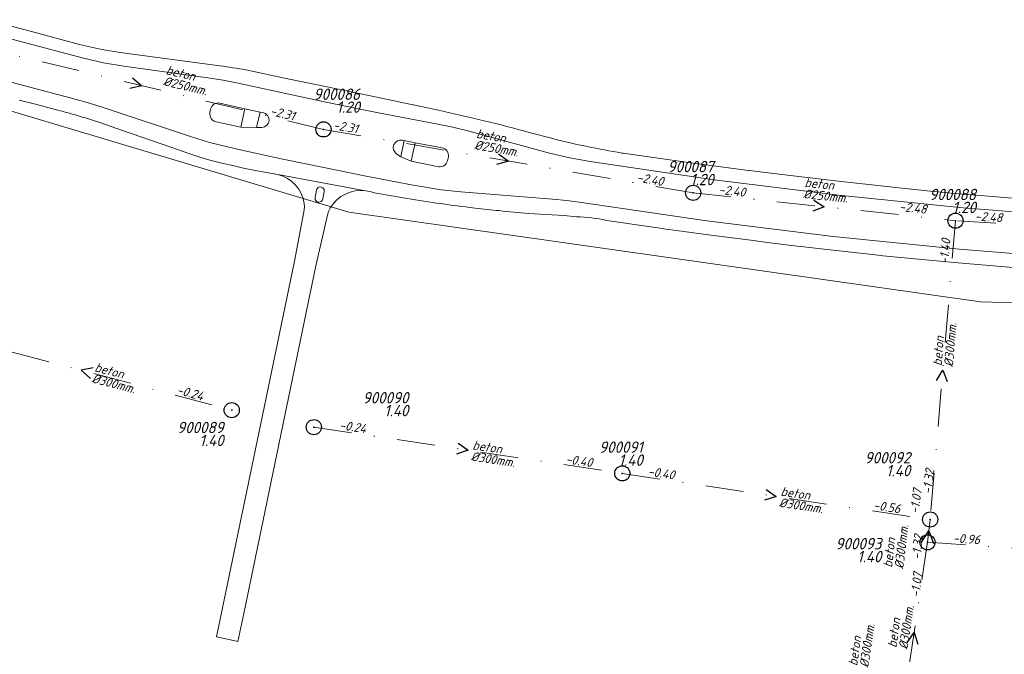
# Model space of a CAD drawing. Extents: x 148869 to 161638, y 453607 to 469810.
# Tile 632 of 656: x 154072 to 154201, y 467436 to 467520. Entities that reach past the tile are written whole.
import ezdxf
from ezdxf.enums import TextEntityAlignment as Align
from ezdxf.lldxf.tags import DXFTag

# ---------------------------------------------------------------- set-up
doc = ezdxf.new("R2010")
doc.units = 0
doc.header["$PDMODE"] = 32
doc.header["$PDSIZE"] = 2
doc.linetypes.add('RI-VWA', pattern=[11, 5, -3, 0, -3])
doc.layers.get('0').update_dxf_attribs({"linetype": 'CONTINUOUS'})
for name, color, linetype in [('B-OI-RI-BOB-T18-niet meenemen', 252, 'CONTINUOUS'), ('B-OI-RI-DIAMETER-T18-niet meenemen', 252, 'CONTINUOUS'), ('B-OI-RI-MATERIAAL-T18-niet meenemen', 252, 'CONTINUOUS'), ('B-OI-RI-STROOMRICHTING-S-niet meenemen', 252, 'CONTINUOUS'), ('B-OI-RI-VWA_PUTDEKSELHOOGTE-T25-niet meenemen', 252, 'CONTINUOUS'), ('gs dwa', 252, 'CONTINUOUS')]:
    doc.layers.add(name, color=color, linetype=linetype)
for name, color, linetype, lineweight in [('B-OI-RI-PERSLEIDING-G-niet meenemen', 190, 'RI-PERS', 18), ('B-OI-RI-VWA_TRANSPORTLEIDING-G-niet meenemen', 252, 'RI-VWA', 18), ('B-RO-VH-VERHARDING_ASFALT-GV', 251, 'CONTINUOUS', 18)]:
    doc.layers.add(name, color=color, linetype=linetype, lineweight=lineweight)
doc.styles.add('iso15', font='ISO.shx', dxfattribs={"oblique": 15})
doc.styles.add('NLCS-ISO-M750_CURSIEF', font='NLCS-ISO.ttf', dxfattribs={"oblique": 15})
tags = doc.linetypes.add('RI-PERS', pattern='A,7,-2,["P",Standard,S=1.8,R=0,X=-0.5,Y=-0.9],-2,7,-2,[102,NLCS.SHX,S=1,R=180,X=0,Y=0],-2', length=22).pattern_tags.tags
tags[6] = DXFTag(74, 10)

# ---------------------------------------------------------------- blocks, each defined once
blk = doc.blocks.new('ACMAP_ANN_TEMPLATE_diam')
at = {"color": 0, "linetype": 'ByBlock', "style": 'iso15', "oblique": 15}
blk.add_attdef('diam', (0.5, -1.3), '', height=1.2, dxfattribs=at)
blk = doc.blocks.new('ACMAP_ANN_TEMPLATE_mat')
at = {"color": 0, "linetype": 'ByBlock', "style": 'iso15', "oblique": 15}
blk.add_attdef('mat', (0.5, 0.2), '', height=1.2, dxfattribs=at)
blk = doc.blocks.new('ACMAP_ANN_TEMPLATE_nap-l')
at = {"color": 0, "linetype": 'ByBlock', "style": 'iso15', "oblique": 15}
blk.add_attdef('nap-l', (3.3, 0.2), '', height=1.2, dxfattribs=at)
blk = doc.blocks.new('ACMAP_ANN_TEMPLATE_nap-r')
at = {"color": 0, "linetype": 'ByBlock', "style": 'iso15', "oblique": 15}
blk.add_attdef('nap-r', text='', height=1.2, dxfattribs=at).set_placement((-4.1, 0.2), align=Align.RIGHT)
blk = doc.blocks.new('ACMAP_ANN_TEMPLATE_puth-dwa')
at = {"color": 0, "linetype": 'ByBlock', "style": 'iso15', "oblique": 15}
blk.add_attdef('puth-dwa', text='', height=1.5, dxfattribs=at).set_placement((2.7, 1), align=Align.RIGHT)
blk = doc.blocks.new('ACMAP_ANN_TEMPLATE_putnr-dwa')
at = {"color": 0, "linetype": 'ByBlock', "style": 'iso15', "oblique": 15}
blk.add_attdef('putnr-dwa', text='', height=1.5, dxfattribs=at).set_placement((2.7, 2.7), align=Align.RIGHT)

msp = doc.modelspace()

# ---------------------------------------------------------------- linework, layer by layer
at = {"layer": 'B-OI-RI-PERSLEIDING-G-niet meenemen'}
for p, q in [((154034.9, 467518.48), (154114.9, 467494.5)), ((154114.9, 467494.5), (154198.1, 467482.7)), ((154198.1, 467482.7), (154272.7, 467480.5))]:
    msp.add_line(p, q, dxfattribs=at)
at = {"layer": 'B-OI-RI-STROOMRICHTING-S-niet meenemen'}
for points in [[(154086.42, 467512.21), (154087.65, 467511.17), (154086.08, 467510.81)], [(154134.62, 467502.2), (154135.92, 467501.24), (154134.38, 467500.78)], [(154176.17, 467496.1), (154177.53, 467495.23), (154176.02, 467494.67)], [(154081.25, 467474.03), (154079.67, 467473.7), (154080.88, 467472.64)], [(154192.3, 467472.35), (154193.14, 467473.72), (154193.73, 467472.23)], [(154129.3, 467464.1), (154130.62, 467463.17), (154129.09, 467462.68)], [(154169.88, 467458.02), (154171.2, 467457.09), (154169.67, 467456.59)], [(154190.34, 467451.09), (154191.29, 467452.55), (154191.89, 467450.91)], [(154188.43, 467437.87), (154189.35, 467439.18), (154189.86, 467437.65)]]:
    msp.add_lwpolyline(points, dxfattribs=at)
at = {"layer": 'B-OI-RI-VWA_TRANSPORTLEIDING-G-niet meenemen'}
for p, q in [((154063.72, 467516.92), (154111.58, 467505.42)), ((154111.58, 467505.42), (154160.26, 467497.07)), ((154160.26, 467497.07), (154194.8, 467493.4)), ((154194.8, 467493.4), (154191.47, 467454.05)), ((154244.43, 467490.26), (154194.8, 467493.4)), ((154059.85, 467478.95), (154099.49, 467468.45)), ((154110.31, 467466.22), (154150.93, 467460.13)), ((154150.93, 467460.13), (154191.47, 467454.05)), ((154191.47, 467454.05), (154191.12, 467451.05)), ((154191.12, 467451.05), (154187.59, 467427.32)), ((154191.12, 467451.05), (154230.94, 467448.4))]:
    msp.add_line(p, q, dxfattribs=at)
at = {"layer": 'B-RO-VH-VERHARDING_ASFALT-GV', "flags": 128}
for points in [[(154078.47, 467516.86), (154073.8, 467518.11), (154067.77, 467519.72), (154061.75, 467521.38), (154056.02, 467523.01), (154050.72, 467524.56), (154043.33, 467526.78), (154038.79, 467528.2), (154032.94, 467530.1)], [(154212.58, 467493.79), (154195.81, 467495.11), (154179.39, 467496.77), (154163.01, 467498.79), (154146.68, 467501.17), (154144, 467501.66), (154141.36, 467502.31), (154130.59, 467505.22), (154128.62, 467505.72), (154126.63, 467506.12), (154118.83, 467507.61), (154113.37, 467508.71), (154108.01, 467509.83), (154100.35, 467511.49), (154098.35, 467511.89), (154096.35, 467512.21), (154085.3, 467513.75), (154082.61, 467514.2), (154079.96, 467514.79), (154064.02, 467518.99)], [(154064.02, 467518.99), (154079.96, 467514.79), (154082.61, 467514.2), (154085.3, 467513.75), (154096.35, 467512.21), (154098.35, 467511.89), (154100.35, 467511.49), (154108.01, 467509.83), (154113.37, 467508.71), (154118.83, 467507.61), (154126.63, 467506.12), (154128.62, 467505.72), (154130.59, 467505.22), (154141.36, 467502.31), (154144, 467501.66), (154146.68, 467501.17), (154163.01, 467498.79), (154179.39, 467496.77), (154195.81, 467495.11), (154212.58, 467493.79)], [(154097.93, 467513.78), (154084.79, 467515.55)], [(154062.75, 467513.64), (154078.89, 467509.39), (154080.75, 467508.88), (154082.58, 467508.31), (154094.04, 467504.47), (154096.55, 467503.7), (154099.09, 467503.06), (154100.83, 467502.67), (154106.23, 467501.51), (154111.64, 467500.39), (154117.18, 467499.28), (154123.6, 467498.04), (154124.48, 467497.88), (154127.07, 467497.47), (154129.68, 467497.19), (154141.72, 467496.23), (154143.63, 467496.04), (154145.54, 467495.78), (154162.08, 467493.36), (154178.68, 467491.32), (154195.31, 467489.64), (154212.3, 467488.3)], [(154212.3, 467488.3), (154195.31, 467489.64), (154178.68, 467491.32), (154162.08, 467493.36), (154145.54, 467495.78), (154143.63, 467496.04), (154141.72, 467496.23), (154129.68, 467497.19), (154127.07, 467497.47), (154124.48, 467497.88), (154123.6, 467498.04), (154117.18, 467499.28), (154111.64, 467500.39), (154106.23, 467501.51), (154100.83, 467502.67), (154099.09, 467503.06), (154096.55, 467503.7), (154094.04, 467504.47), (154082.58, 467508.31), (154080.75, 467508.88), (154078.89, 467509.39), (154062.75, 467513.64)], [(154126.73, 467507.95), (154124.65, 467508.41), (154123.42, 467508.65), (154123.34, 467508.67), (154120.88, 467509.19), (154113.78, 467510.67), (154106.67, 467512.14), (154101.35, 467513.26)], [(154071.51, 467509.28), (154073.46, 467508.77), (154076.89, 467507.87)], [(154097.92, 467508.88), (154101.23, 467508.14), (154103.22, 467507.7), (154103.6, 467507.63)], [(154096.62, 467507.63), (154096.71, 467508.08)], [(154082.25, 467506.27), (154084.98, 467505.32), (154091.6, 467503.03), (154093.71, 467502.3), (154095.15, 467501.81), (154096.6, 467501.38), (154098.2, 467500.96), (154099.83, 467500.6), (154101.04, 467500.33), (154102.58, 467500), (154104.08, 467499.74), (154105.55, 467499.46), (154111.24, 467498.42), (154117.12, 467497.35), (154117.14, 467497.35)], [(154103.47, 467505.68), (154102.76, 467505.65), (154100.71, 467505.69), (154097.46, 467506.4)], [(154141.79, 467504.2), (154138.68, 467505.03)], [(154121.98, 467504), (154122.2, 467503.95), (154123.64, 467503.66), (154127.19, 467502.99)], [(154126.76, 467500.51), (154123.11, 467501.22), (154121.76, 467501.82), (154121.2, 467502.2)], [(154203.37, 467496.28), (154195.97, 467496.88), (154195.16, 467496.94), (154191.06, 467497.34), (154186.97, 467497.76), (154178.6, 467498.68), (154171.59, 467499.51), (154167.69, 467500), (154167.63, 467500.01), (154167.55, 467500.02), (154160.25, 467500.99), (154155.63, 467501.63), (154151.02, 467502.29), (154150.85, 467502.3)], [(154128.02, 467501.79), (154127.9, 467501.27)], [(154117.12, 467497.35), (154111.24, 467498.42), (154105.55, 467499.46)], [(154110.48, 467496.45), (154110.67, 467497.43)], [(154111.66, 467497.22), (154111.48, 467496.26)], [(154118.26, 467497.07), (154120.83, 467496.61), (154122.05, 467496.41)], [(154109.05, 467495.64), (154109.07, 467495.18), (154109.04, 467494.86), (154109, 467494.55), (154107.76, 467488.07), (154103.56, 467467.74), (154098.24, 467442.22), (154097.49, 467438.6)], [(154097.49, 467438.6), (154098.92, 467438.28), (154100.31, 467437.98), (154101.08, 467441.7), (154110.57, 467487.47), (154112.04, 467493.96), (154112.24, 467494.59), (154112.44, 467495.03), (154112.47, 467495.09)], [(154130.86, 467495.14), (154131.57, 467495.06)], [(154138.57, 467494.36), (154143.25, 467494.06), (154144.88, 467493.91)], [(154148.87, 467493.44), (154150.13, 467493.26), (154152.83, 467492.87), (154155.93, 467492.41), (154156.39, 467492.34), (154159.03, 467491.97), (154162.57, 467491.49), (154167.85, 467490.82), (154170.37, 467490.5), (154173.95, 467490.05), (154174.45, 467489.99), (154177.53, 467489.63), (154184.62, 467488.84), (154185.24, 467488.78), (154189.47, 467488.39), (154195.15, 467487.87), (154200.84, 467487.36), (154203.48, 467487.13)]]:
    msp.add_lwpolyline(points, dxfattribs=at)
at = {"layer": 'B-RO-VH-VERHARDING_ASFALT-GV'}
for points in [[(154084.79, 467515.55, -0.028181), (154078.47, 467516.86)], [(154101.35, 467513.26, 0.008776), (154097.93, 467513.78)], [(154096.71, 467508.08, -0.41823), (154097.92, 467508.88)], [(154076.89, 467507.87, -0.007692), (154078.99, 467507.29)], [(154078.99, 467507.29, -0.011121), (154082.25, 467506.27)], [(154097.46, 467506.4, -0.397907), (154096.62, 467507.63)], [(154103.6, 467507.63, -0.893873), (154103.47, 467505.68)], [(154138.68, 467505.03, 0.010619), (154126.73, 467507.95)], [(154121.2, 467502.2, -0.826599), (154121.98, 467504)], [(154150.85, 467502.3, -0.019423), (154141.79, 467504.2)], [(154127.19, 467502.99, -0.412357), (154128.02, 467501.79)], [(154127.9, 467501.27, -0.390568), (154126.76, 467500.51)], [(154105.55, 467499.46, -0.308782), (154109.05, 467495.64)], [(154110.67, 467497.43, -1.006993), (154111.66, 467497.22)], [(154112.47, 467495.09, -0.292891), (154117.12, 467497.35)], [(154117.14, 467497.35, -0.06234), (154118.26, 467497.07)], [(154111.48, 467496.26, -1.029047), (154110.48, 467496.45)], [(154122.05, 467496.41, 0.005879), (154126.47, 467495.72)], [(154126.47, 467495.72, 0.005944), (154130.86, 467495.14)], [(154131.57, 467495.06, 0.004434), (154134.71, 467494.72)], [(154134.71, 467494.72, 0.003627), (154138.57, 467494.36)], [(154144.88, 467493.91, -0.044892), (154148.87, 467493.44)]]:
    msp.add_lwpolyline(points, format="xyb", dxfattribs=at)
at = {"layer": 'B-RO-VH-VERHARDING_ASFALT-GV', "flags": 128}
for points in [[(154103.22, 467507.7), (154101.23, 467508.14), (154100.71, 467505.69), (154102.76, 467505.65)], [(154122.2, 467503.95), (154121.76, 467501.82), (154123.11, 467501.22), (154123.64, 467503.66)]]:
    msp.add_lwpolyline(points, close=True, dxfattribs=at)
at = {"layer": 'gs dwa'}
for p in [(154111.58, 467505.42), (154160.26, 467497.07), (154194.8, 467493.4), (154099.49, 467468.45), (154110.31, 467466.22), (154150.93, 467460.13), (154191.47, 467454.05), (154191.12, 467451.05)]:
    msp.add_point(p, dxfattribs=at)

# ---------------------------------------------------------------- block references
at = {"layer": 'B-OI-RI-BOB-T18-niet meenemen'}
ref = msp.add_blockref('ACMAP_ANN_TEMPLATE_nap-r', (154111.58, 467505.42), dxfattribs=dict(at, rotation=346.4888731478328))
ref.add_attrib('nap-r', '-2.31', dxfattribs={"layer": '0', "color": 0, "linetype": 'ByBlock', "height": 1.2, "rotation": 346.4889, "style": 'NLCS-ISO-M750_CURSIEF', "oblique": 15}).set_placement((154107.64, 467506.57), align=Align.RIGHT)
ref = msp.add_blockref('ACMAP_ANN_TEMPLATE_nap-l', (154109.5, 467505.8), dxfattribs=dict(at, rotation=350.2668679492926))
ref.add_attrib('nap-l', '-2.31', (154112.78, 467505.44), dxfattribs={"layer": '0', "color": 0, "linetype": 'ByBlock', "height": 1.2, "rotation": 350.2669, "style": 'NLCS-ISO-M750_CURSIEF', "oblique": 15})
ref = msp.add_blockref('ACMAP_ANN_TEMPLATE_nap-r', (154160.26, 467497.07), dxfattribs=dict(at, rotation=350.2668679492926))
ref.add_attrib('nap-r', '-2.40', dxfattribs={"layer": '0', "color": 0, "linetype": 'ByBlock', "height": 1.2, "rotation": 350.2669, "style": 'NLCS-ISO-M750_CURSIEF', "oblique": 15}).set_placement((154156.25, 467497.96), align=Align.RIGHT)
ref = msp.add_blockref('ACMAP_ANN_TEMPLATE_nap-l', (154160.26, 467497.07), dxfattribs=dict(at, rotation=353.9348725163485))
ref.add_attrib('nap-l', '-2.40', (154163.56, 467496.92), dxfattribs={"layer": '0', "color": 0, "linetype": 'ByBlock', "height": 1.2, "rotation": 353.9349, "style": 'NLCS-ISO-M750_CURSIEF', "oblique": 15})
ref = msp.add_blockref('ACMAP_ANN_TEMPLATE_nap-r', (154195, 467493.67), dxfattribs=dict(at, rotation=353.9348725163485))
ref.add_attrib('nap-r', '-2.48', dxfattribs={"layer": '0', "color": 0, "linetype": 'ByBlock', "height": 1.2, "rotation": 353.9349, "style": 'NLCS-ISO-M750_CURSIEF', "oblique": 15}).set_placement((154190.95, 467494.3), align=Align.RIGHT)
ref = msp.add_blockref('ACMAP_ANN_TEMPLATE_nap-r', (154205.03, 467492.72), dxfattribs=dict(at, rotation=356.3798252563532))
ref.add_attrib('nap-r', '-2.48', dxfattribs={"layer": '0', "color": 0, "linetype": 'ByBlock', "height": 1.2, "rotation": 356.3798, "style": 'NLCS-ISO-M750_CURSIEF', "oblique": 15}).set_placement((154200.95, 467493.18), align=Align.RIGHT)
ref = msp.add_blockref('ACMAP_ANN_TEMPLATE_nap-l', (154193.79, 467484.33), dxfattribs=dict(at, rotation=85.16286051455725))
ref.add_attrib('nap-l', '-1.40', (154193.87, 467487.64), dxfattribs={"layer": '0', "color": 0, "linetype": 'ByBlock', "height": 1.2, "rotation": 85.1629, "style": 'NLCS-ISO-M750_CURSIEF', "oblique": 15})
ref = msp.add_blockref('ACMAP_ANN_TEMPLATE_nap-r', (154099.49, 467468.45), dxfattribs=dict(at, rotation=345.1639856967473))
ref.add_attrib('nap-r', '-0.24', dxfattribs={"layer": '0', "color": 0, "linetype": 'ByBlock', "height": 1.2, "rotation": 345.164, "style": 'NLCS-ISO-M750_CURSIEF', "oblique": 15}).set_placement((154095.58, 467469.69), align=Align.RIGHT)
ref = msp.add_blockref('ACMAP_ANN_TEMPLATE_nap-l', (154110.31, 467466.22), dxfattribs=dict(at, rotation=351.4733729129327))
ref.add_attrib('nap-l', '-0.24', (154113.6, 467465.93), dxfattribs={"layer": '0', "color": 0, "linetype": 'ByBlock', "height": 1.2, "rotation": 351.4734, "style": 'NLCS-ISO-M750_CURSIEF', "oblique": 15})
ref = msp.add_blockref('ACMAP_ANN_TEMPLATE_nap-r', (154150.93, 467460.13), dxfattribs=dict(at, rotation=351.4733729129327))
ref.add_attrib('nap-r', '-0.40', dxfattribs={"layer": '0', "color": 0, "linetype": 'ByBlock', "height": 1.2, "rotation": 351.4734, "style": 'NLCS-ISO-M750_CURSIEF', "oblique": 15}).set_placement((154146.9, 467460.94), align=Align.RIGHT)
ref = msp.add_blockref('ACMAP_ANN_TEMPLATE_nap-l', (154150.93, 467460.13), dxfattribs=dict(at, rotation=351.470616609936))
ref.add_attrib('nap-l', '-0.40', (154154.22, 467459.84), dxfattribs={"layer": '0', "color": 0, "linetype": 'ByBlock', "height": 1.2, "rotation": 351.4706, "style": 'NLCS-ISO-M750_CURSIEF', "oblique": 15})
ref = msp.add_blockref('ACMAP_ANN_TEMPLATE_nap-l', (154191.47, 467454.05), dxfattribs=dict(at, rotation=83.34557495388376))
ref.add_attrib('nap-l', '-1.32', (154191.65, 467457.35), dxfattribs={"layer": '0', "color": 0, "linetype": 'ByBlock', "height": 1.2, "rotation": 83.3456, "style": 'NLCS-ISO-M750_CURSIEF', "oblique": 15})
ref = msp.add_blockref('ACMAP_ANN_TEMPLATE_nap-l', (154189.64, 467451.45), dxfattribs=dict(at, rotation=81.538907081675))
ref.add_attrib('nap-l', '-1.07', (154189.93, 467454.75), dxfattribs={"layer": '0', "color": 0, "linetype": 'ByBlock', "height": 1.2, "rotation": 81.5389, "style": 'NLCS-ISO-M750_CURSIEF', "oblique": 15})
ref = msp.add_blockref('ACMAP_ANN_TEMPLATE_nap-r', (154191.47, 467454.05), dxfattribs=dict(at, rotation=351.470616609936))
ref.add_attrib('nap-r', '-0.56', dxfattribs={"layer": '0', "color": 0, "linetype": 'ByBlock', "height": 1.2, "rotation": 351.4706, "style": 'NLCS-ISO-M750_CURSIEF', "oblique": 15}).set_placement((154187.45, 467454.86), align=Align.RIGHT)
ref = msp.add_blockref('ACMAP_ANN_TEMPLATE_nap-r', (154191.07, 467456.06), dxfattribs=dict(at, rotation=85.16286051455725))
ref.add_attrib('nap-r', '-1.32', dxfattribs={"layer": '0', "color": 0, "linetype": 'ByBlock', "height": 1.2, "rotation": 85.1629, "style": 'NLCS-ISO-M750_CURSIEF', "oblique": 15}).set_placement((154190.52, 467451.99), align=Align.RIGHT)
ref = msp.add_blockref('ACMAP_ANN_TEMPLATE_nap-l', (154191.12, 467451.05), dxfattribs=dict(at, rotation=356.1926102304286))
ref.add_attrib('nap-l', '-0.96', (154194.43, 467451.03), dxfattribs={"layer": '0', "color": 0, "linetype": 'ByBlock', "height": 1.2, "rotation": 356.1926, "style": 'NLCS-ISO-M750_CURSIEF', "oblique": 15})
ref = msp.add_blockref('ACMAP_ANN_TEMPLATE_nap-r', (154191.12, 467451.05), dxfattribs=dict(at, rotation=83.34557495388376))
ref.add_attrib('nap-r', '-1.07', dxfattribs={"layer": '0', "color": 0, "linetype": 'ByBlock', "height": 1.2, "rotation": 83.3456, "style": 'NLCS-ISO-M750_CURSIEF', "oblique": 15}).set_placement((154190.45, 467447), align=Align.RIGHT)
at = {"layer": 'B-OI-RI-DIAMETER-T18-niet meenemen'}
ref = msp.add_blockref('ACMAP_ANN_TEMPLATE_diam', (154090.22, 467512.63), dxfattribs=dict(at, rotation=346.4888731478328))
ref.add_attrib('diam', '%%c250mm.', (154090.4, 467511.25), dxfattribs={"layer": '0', "color": 0, "linetype": 'ByBlock', "height": 1.2, "rotation": 346.4889, "style": 'NLCS-ISO-M750_CURSIEF', "oblique": 15})
ref = msp.add_blockref('ACMAP_ANN_TEMPLATE_diam', (154131.1, 467504.2), dxfattribs=dict(at, rotation=350.2668679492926))
ref.add_attrib('diam', '%%c250mm.', (154131.38, 467502.83), dxfattribs={"layer": '0', "color": 0, "linetype": 'ByBlock', "height": 1.2, "rotation": 350.2669, "style": 'NLCS-ISO-M750_CURSIEF', "oblique": 15})
ref = msp.add_blockref('ACMAP_ANN_TEMPLATE_diam', (154174.36, 467497.72), dxfattribs=dict(at, rotation=353.9348725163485))
ref.add_attrib('diam', '%%c250mm.', (154174.72, 467496.37), dxfattribs={"layer": '0', "color": 0, "linetype": 'ByBlock', "height": 1.2, "rotation": 353.9349, "style": 'NLCS-ISO-M750_CURSIEF', "oblique": 15})
ref = msp.add_blockref('ACMAP_ANN_TEMPLATE_diam', (154193.14, 467473.72), dxfattribs=dict(at, rotation=85.16286051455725))
ref.add_attrib('diam', '%%c300mm.', (154194.47, 467474.11), dxfattribs={"layer": '0', "color": 0, "linetype": 'ByBlock', "height": 1.2, "rotation": 85.1629, "style": 'NLCS-ISO-M750_CURSIEF', "oblique": 15})
ref = msp.add_blockref('ACMAP_ANN_TEMPLATE_diam', (154080.82, 467473.52), dxfattribs=dict(at, rotation=345.1639856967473))
ref.add_attrib('diam', '%%c300mm.', (154080.97, 467472.13), dxfattribs={"layer": '0', "color": 0, "linetype": 'ByBlock', "height": 1.2, "rotation": 345.164, "style": 'NLCS-ISO-M750_CURSIEF', "oblique": 15})
ref = msp.add_blockref('ACMAP_ANN_TEMPLATE_diam', (154130.62, 467463.17), dxfattribs=dict(at, rotation=351.4733729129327))
ref.add_attrib('diam', '%%c300mm.', (154130.92, 467461.82), dxfattribs={"layer": '0', "color": 0, "linetype": 'ByBlock', "height": 1.2, "rotation": 351.4734, "style": 'NLCS-ISO-M750_CURSIEF', "oblique": 15})
ref = msp.add_blockref('ACMAP_ANN_TEMPLATE_diam', (154171.2, 467457.09), dxfattribs=dict(at, rotation=351.470616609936))
ref.add_attrib('diam', '%%c300mm.', (154171.5, 467455.73), dxfattribs={"layer": '0', "color": 0, "linetype": 'ByBlock', "height": 1.2, "rotation": 351.4706, "style": 'NLCS-ISO-M750_CURSIEF', "oblique": 15})
ref = msp.add_blockref('ACMAP_ANN_TEMPLATE_diam', (154186.59, 467447.16), dxfattribs=dict(at, rotation=83.34557495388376))
ref.add_attrib('diam', '%%c300mm.', (154187.94, 467447.51), dxfattribs={"layer": '0', "color": 0, "linetype": 'ByBlock', "height": 1.2, "rotation": 83.3456, "style": 'NLCS-ISO-M750_CURSIEF', "oblique": 15})
ref = msp.add_blockref('ACMAP_ANN_TEMPLATE_diam', (154187.13, 467436.6), dxfattribs=dict(at, rotation=81.538907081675))
ref.add_attrib('diam', '%%c300mm.', (154188.49, 467436.9), dxfattribs={"layer": '0', "color": 0, "linetype": 'ByBlock', "height": 1.2, "rotation": 81.5389, "style": 'NLCS-ISO-M750_CURSIEF', "oblique": 15})
ref = msp.add_blockref('ACMAP_ANN_TEMPLATE_diam', (154181.96, 467434.2), dxfattribs=dict(at, rotation=81.46172314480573))
ref.add_attrib('diam', '%%c300mm.', (154183.32, 467434.5), dxfattribs={"layer": '0', "color": 0, "linetype": 'ByBlock', "height": 1.2, "rotation": 81.4617, "style": 'NLCS-ISO-M750_CURSIEF', "oblique": 15})
at = {"layer": 'B-OI-RI-MATERIAAL-T18-niet meenemen'}
ref = msp.add_blockref('ACMAP_ANN_TEMPLATE_mat', (154090.22, 467512.63), dxfattribs=dict(at, rotation=346.4888731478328))
ref.add_attrib('mat', 'beton', (154090.75, 467512.7), dxfattribs={"layer": '0', "color": 0, "linetype": 'ByBlock', "height": 1.2, "rotation": 346.4889, "style": 'NLCS-ISO-M750_CURSIEF', "oblique": 15})
ref = msp.add_blockref('ACMAP_ANN_TEMPLATE_mat', (154131.1, 467504.2), dxfattribs=dict(at, rotation=350.2668679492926))
ref.add_attrib('mat', 'beton', (154131.63, 467504.31), dxfattribs={"layer": '0', "color": 0, "linetype": 'ByBlock', "height": 1.2, "rotation": 350.2669, "style": 'NLCS-ISO-M750_CURSIEF', "oblique": 15})
ref = msp.add_blockref('ACMAP_ANN_TEMPLATE_mat', (154174.36, 467497.72), dxfattribs=dict(at, rotation=353.9348725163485))
ref.add_attrib('mat', 'beton', (154174.88, 467497.86), dxfattribs={"layer": '0', "color": 0, "linetype": 'ByBlock', "height": 1.2, "rotation": 353.9349, "style": 'NLCS-ISO-M750_CURSIEF', "oblique": 15})
ref = msp.add_blockref('ACMAP_ANN_TEMPLATE_mat', (154193.14, 467473.72), dxfattribs=dict(at, rotation=85.16286051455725))
ref.add_attrib('mat', 'beton', (154192.98, 467474.24), dxfattribs={"layer": '0', "color": 0, "linetype": 'ByBlock', "height": 1.2, "rotation": 85.1629, "style": 'NLCS-ISO-M750_CURSIEF', "oblique": 15})
ref = msp.add_blockref('ACMAP_ANN_TEMPLATE_mat', (154080.82, 467473.52), dxfattribs=dict(at, rotation=345.1639856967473))
ref.add_attrib('mat', 'beton', (154081.35, 467473.58), dxfattribs={"layer": '0', "color": 0, "linetype": 'ByBlock', "height": 1.2, "rotation": 345.164, "style": 'NLCS-ISO-M750_CURSIEF', "oblique": 15})
ref = msp.add_blockref('ACMAP_ANN_TEMPLATE_mat', (154130.62, 467463.17), dxfattribs=dict(at, rotation=351.4733729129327))
ref.add_attrib('mat', 'beton', (154131.14, 467463.3), dxfattribs={"layer": '0', "color": 0, "linetype": 'ByBlock', "height": 1.2, "rotation": 351.4734, "style": 'NLCS-ISO-M750_CURSIEF', "oblique": 15})
ref = msp.add_blockref('ACMAP_ANN_TEMPLATE_mat', (154171.2, 467457.09), dxfattribs=dict(at, rotation=351.470616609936))
ref.add_attrib('mat', 'beton', (154171.72, 467457.21), dxfattribs={"layer": '0', "color": 0, "linetype": 'ByBlock', "height": 1.2, "rotation": 351.4706, "style": 'NLCS-ISO-M750_CURSIEF', "oblique": 15})
ref = msp.add_blockref('ACMAP_ANN_TEMPLATE_mat', (154186.59, 467447.16), dxfattribs=dict(at, rotation=83.34557495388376))
ref.add_attrib('mat', 'beton', (154186.45, 467447.68), dxfattribs={"layer": '0', "color": 0, "linetype": 'ByBlock', "height": 1.2, "rotation": 83.3456, "style": 'NLCS-ISO-M750_CURSIEF', "oblique": 15})
ref = msp.add_blockref('ACMAP_ANN_TEMPLATE_mat', (154187.13, 467436.6), dxfattribs=dict(at, rotation=81.538907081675))
ref.add_attrib('mat', 'beton', (154187.01, 467437.12), dxfattribs={"layer": '0', "color": 0, "linetype": 'ByBlock', "height": 1.2, "rotation": 81.5389, "style": 'NLCS-ISO-M750_CURSIEF', "oblique": 15})
ref = msp.add_blockref('ACMAP_ANN_TEMPLATE_mat', (154181.96, 467434.2), dxfattribs=dict(at, rotation=81.46172314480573))
ref.add_attrib('mat', 'beton', (154181.84, 467434.73), dxfattribs={"layer": '0', "color": 0, "linetype": 'ByBlock', "height": 1.2, "rotation": 81.4617, "style": 'NLCS-ISO-M750_CURSIEF', "oblique": 15})
at = {"layer": 'B-OI-RI-VWA_PUTDEKSELHOOGTE-T25-niet meenemen'}
ref = msp.add_blockref('ACMAP_ANN_TEMPLATE_putnr-dwa', (154113.67, 467506.6), dxfattribs=at)
ref.add_attrib('putnr-dwa', '900086', dxfattribs={"layer": '0', "color": 0, "linetype": 'ByBlock', "height": 1.5, "style": 'NLCS-ISO-M750_CURSIEF', "oblique": 15}).set_placement((154116.37, 467509.3), align=Align.RIGHT)
ref = msp.add_blockref('ACMAP_ANN_TEMPLATE_puth-dwa', (154113.67, 467506.6), dxfattribs=at)
ref.add_attrib('puth-dwa', '1.20', dxfattribs={"layer": '0', "color": 0, "linetype": 'ByBlock', "height": 1.5, "style": 'NLCS-ISO-M750_CURSIEF', "oblique": 15}).set_placement((154116.37, 467507.6), align=Align.RIGHT)
ref = msp.add_blockref('ACMAP_ANN_TEMPLATE_putnr-dwa', (154160.26, 467497.07), dxfattribs=at)
ref.add_attrib('putnr-dwa', '900087', dxfattribs={"layer": '0', "color": 0, "linetype": 'ByBlock', "height": 1.5, "style": 'NLCS-ISO-M750_CURSIEF', "oblique": 15}).set_placement((154162.96, 467499.77), align=Align.RIGHT)
ref = msp.add_blockref('ACMAP_ANN_TEMPLATE_puth-dwa', (154160.26, 467497.07), dxfattribs=at)
ref.add_attrib('puth-dwa', '1.20', dxfattribs={"layer": '0', "color": 0, "linetype": 'ByBlock', "height": 1.5, "style": 'NLCS-ISO-M750_CURSIEF', "oblique": 15}).set_placement((154162.96, 467498.07), align=Align.RIGHT)
ref = msp.add_blockref('ACMAP_ANN_TEMPLATE_putnr-dwa', (154194.8, 467493.4), dxfattribs=at)
ref.add_attrib('putnr-dwa', '900088', dxfattribs={"layer": '0', "color": 0, "linetype": 'ByBlock', "height": 1.5, "style": 'NLCS-ISO-M750_CURSIEF', "oblique": 15}).set_placement((154197.5, 467496.1), align=Align.RIGHT)
ref = msp.add_blockref('ACMAP_ANN_TEMPLATE_puth-dwa', (154194.8, 467493.4), dxfattribs=at)
ref.add_attrib('puth-dwa', '1.20', dxfattribs={"layer": '0', "color": 0, "linetype": 'ByBlock', "height": 1.5, "style": 'NLCS-ISO-M750_CURSIEF', "oblique": 15}).set_placement((154197.5, 467494.4), align=Align.RIGHT)
ref = msp.add_blockref('ACMAP_ANN_TEMPLATE_putnr-dwa', (154120.06, 467466.64), dxfattribs=at)
ref.add_attrib('putnr-dwa', '900090', dxfattribs={"layer": '0', "color": 0, "linetype": 'ByBlock', "height": 1.5, "style": 'NLCS-ISO-M750_CURSIEF', "oblique": 15}).set_placement((154122.76, 467469.34), align=Align.RIGHT)
ref = msp.add_blockref('ACMAP_ANN_TEMPLATE_puth-dwa', (154120.06, 467466.64), dxfattribs=at)
ref.add_attrib('puth-dwa', '1.40', dxfattribs={"layer": '0', "color": 0, "linetype": 'ByBlock', "height": 1.5, "style": 'NLCS-ISO-M750_CURSIEF', "oblique": 15}).set_placement((154122.76, 467467.64), align=Align.RIGHT)
ref = msp.add_blockref('ACMAP_ANN_TEMPLATE_putnr-dwa', (154095.73, 467462.72), dxfattribs=at)
ref.add_attrib('putnr-dwa', '900089', dxfattribs={"layer": '0', "color": 0, "linetype": 'ByBlock', "height": 1.5, "style": 'NLCS-ISO-M750_CURSIEF', "oblique": 15}).set_placement((154098.43, 467465.42), align=Align.RIGHT)
ref = msp.add_blockref('ACMAP_ANN_TEMPLATE_puth-dwa', (154095.73, 467462.72), dxfattribs=at)
ref.add_attrib('puth-dwa', '1.40', dxfattribs={"layer": '0', "color": 0, "linetype": 'ByBlock', "height": 1.5, "style": 'NLCS-ISO-M750_CURSIEF', "oblique": 15}).set_placement((154098.43, 467463.72), align=Align.RIGHT)
ref = msp.add_blockref('ACMAP_ANN_TEMPLATE_putnr-dwa', (154150.93, 467460.13), dxfattribs=at)
ref.add_attrib('putnr-dwa', '900091', dxfattribs={"layer": '0', "color": 0, "linetype": 'ByBlock', "height": 1.5, "style": 'NLCS-ISO-M750_CURSIEF', "oblique": 15}).set_placement((154153.63, 467462.83), align=Align.RIGHT)
ref = msp.add_blockref('ACMAP_ANN_TEMPLATE_putnr-dwa', (154186.16, 467458.74), dxfattribs=at)
ref.add_attrib('putnr-dwa', '900092', dxfattribs={"layer": '0', "color": 0, "linetype": 'ByBlock', "height": 1.5, "style": 'NLCS-ISO-M750_CURSIEF', "oblique": 15}).set_placement((154188.86, 467461.44), align=Align.RIGHT)
ref = msp.add_blockref('ACMAP_ANN_TEMPLATE_puth-dwa', (154150.93, 467460.13), dxfattribs=at)
ref.add_attrib('puth-dwa', '1.40', dxfattribs={"layer": '0', "color": 0, "linetype": 'ByBlock', "height": 1.5, "style": 'NLCS-ISO-M750_CURSIEF', "oblique": 15}).set_placement((154153.63, 467461.13), align=Align.RIGHT)
ref = msp.add_blockref('ACMAP_ANN_TEMPLATE_puth-dwa', (154186.16, 467458.74), dxfattribs=at)
ref.add_attrib('puth-dwa', '1.40', dxfattribs={"layer": '0', "color": 0, "linetype": 'ByBlock', "height": 1.5, "style": 'NLCS-ISO-M750_CURSIEF', "oblique": 15}).set_placement((154188.86, 467459.74), align=Align.RIGHT)
ref = msp.add_blockref('ACMAP_ANN_TEMPLATE_putnr-dwa', (154182.35, 467447.42), dxfattribs=at)
ref.add_attrib('putnr-dwa', '900093', dxfattribs={"layer": '0', "color": 0, "linetype": 'ByBlock', "height": 1.5, "style": 'NLCS-ISO-M750_CURSIEF', "oblique": 15}).set_placement((154185.05, 467450.12), align=Align.RIGHT)
ref = msp.add_blockref('ACMAP_ANN_TEMPLATE_puth-dwa', (154182.35, 467447.42), dxfattribs=at)
ref.add_attrib('puth-dwa', '1.40', dxfattribs={"layer": '0', "color": 0, "linetype": 'ByBlock', "height": 1.5, "style": 'NLCS-ISO-M750_CURSIEF', "oblique": 15}).set_placement((154185.05, 467448.42), align=Align.RIGHT)

doc.saveas('drawing.dxf')
